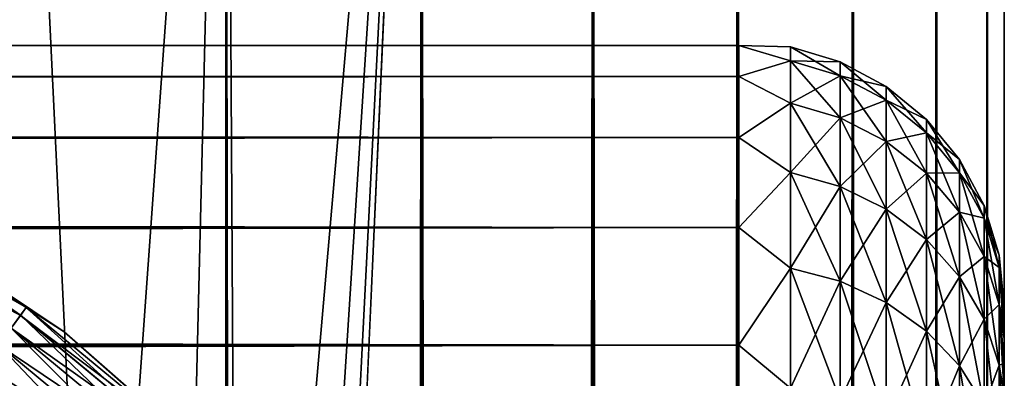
# Model space of a CAD drawing. Extents: x -265 to 265, y 0 to 1027.
# Tile 294 of 295: x 257.58 to 265, y 1009.96 to 1012.67. Entities that reach past the tile are written whole.
import ezdxf

# ---------------------------------------------------------------- set-up
doc = ezdxf.new("R2010")
doc.units = 0
doc.header["$LTSCALE"] = 41.718519
for name, color, linetype in [('1', 7, 'CONTINUOUS'), ('103', 7, 'CONTINUOUS'), ('104', 7, 'CONTINUOUS'), ('118', 7, 'CONTINUOUS'), ('122', 7, 'CONTINUOUS'), ('126', 7, 'CONTINUOUS'), ('3', 7, 'CONTINUOUS'), ('7', 7, 'CONTINUOUS')]:
    doc.layers.add(name, color=color, linetype=linetype)

msp = doc.modelspace()

# ---------------------------------------------------------------- linework, layer by layer
at = {"layer": '1', "color": 7, "linetype": 'CONTINUOUS'}
for points in [[(265, 1010.5, 27.5), (265, 1010.4732, 28.2491), (265, 1010.4732, 26.7509), (265, 1010.5, 27.5)], [(265, 1010.4732, 28.2491), (265, 1010.3931, 28.9943), (265, 1010.4732, 26.7509), (265, 1010.4732, 28.2491)], [(265, 1010.4732, 26.7509), (265, 1010.3931, 28.9943), (265, 1010.3931, 26.0057), (265, 1010.4732, 26.7509)], [(265, 1010.3931, 28.9943), (265, 1010.26, 29.7319), (265, 1010.3931, 26.0057), (265, 1010.3931, 28.9943)], [(265, 1010.3931, 26.0057), (265, 1010.26, 29.7319), (265, 1010.26, 25.2681), (265, 1010.3931, 26.0057)], [(265, 1010.26, 29.7319), (265, 1010.0747, 30.4582), (265, 1010.26, 25.2681), (265, 1010.26, 29.7319)], [(265, 1010.26, 25.2681), (265, 1010.0747, 30.4582), (265, 1010.0747, 24.5418), (265, 1010.26, 25.2681)], [(265, 1010.0747, 30.4582), (265, 1009.838, 31.1694), (265, 1010.0747, 24.5418), (265, 1010.0747, 30.4582)], [(265, 1010.0747, 24.5418), (265, 1009.838, 31.1694), (265, 1009.838, 23.8306), (265, 1010.0747, 24.5418)]]:
    msp.add_3dface(points, dxfattribs=at)
at = {"layer": '103', "color": 7, "linetype": 'CONTINUOUS'}
for points in [[(257.5, 1, 12.9904), (259.1314, 1, 11.9003), (257.5, 1019, 12.9904), (257.5, 1, 12.9904)], [(257.5, 1019, 12.9904), (259.1314, 1, 11.9003), (259.1314, 1019, 11.9003), (257.5, 1019, 12.9904)], [(259.1314, 1, 11.9003), (260.6066, 1, 10.6066), (259.1314, 1019, 11.9003), (259.1314, 1, 11.9003)], [(259.1314, 1019, 11.9003), (260.6066, 1, 10.6066), (260.6066, 1019, 10.6066), (259.1314, 1019, 11.9003)], [(260.6066, 1, 10.6066), (261.9003, 1, 9.1314), (260.6066, 1019, 10.6066), (260.6066, 1, 10.6066)], [(260.6066, 1019, 10.6066), (261.9003, 1, 9.1314), (261.9003, 1019, 9.1314), (260.6066, 1019, 10.6066)], [(261.9003, 1, 9.1314), (262.9904, 1, 7.5), (261.9003, 1019, 9.1314), (261.9003, 1, 9.1314)], [(261.9003, 1019, 9.1314), (262.9904, 1, 7.5), (262.9904, 1019, 7.5), (261.9003, 1019, 9.1314)], [(262.9904, 1, 7.5), (263.8582, 1, 5.7403), (262.9904, 1019, 7.5), (262.9904, 1, 7.5)], [(262.9904, 1019, 7.5), (263.8582, 1, 5.7403), (263.8582, 1019, 5.7403), (262.9904, 1019, 7.5)], [(263.8582, 1, 5.7403), (264.4889, 1, 3.8823), (263.8582, 1019, 5.7403), (263.8582, 1, 5.7403)], [(263.8582, 1019, 5.7403), (264.4889, 1, 3.8823), (264.4889, 1019, 3.8823), (263.8582, 1019, 5.7403)], [(264.4889, 1, 3.8823), (264.8717, 1, 1.9579), (264.4889, 1019, 3.8823), (264.4889, 1, 3.8823)], [(264.4889, 1019, 3.8823), (264.8717, 1, 1.9579), (264.8717, 1019, 1.9579), (264.4889, 1019, 3.8823)], [(264.8717, 1, 1.9579), (265, 1), (264.8717, 1019, 1.9579), (264.8717, 1, 1.9579)], [(264.8717, 1019, 1.9579), (265, 1), (265, 1019), (264.8717, 1019, 1.9579)]]:
    msp.add_3dface(points, dxfattribs=at)
at = {"layer": '104', "color": 7, "linetype": 'CONTINUOUS'}
for points in [[(257.3737, 1006.379, -13.0625), (257.5, 1019, -12.9904), (258.1533, 1005.3466, -12.5906), (257.3737, 1006.379, -13.0625)], [(257.5, 1019, -12.9904), (259.1314, 1019, -11.9003), (258.1533, 1005.3466, -12.5906), (257.5, 1019, -12.9904)], [(258.1533, 1005.3466, -12.5906), (259.1314, 1019, -11.9003), (258.7723, 1004.2554, -12.1674), (258.1533, 1005.3466, -12.5906)], [(258.7723, 1004.2554, -12.1674), (259.1314, 1019, -11.9003), (259.2244, 1003.1581, -11.8284), (258.7723, 1004.2554, -12.1674)], [(259.1314, 1019, -11.9003), (260.6066, 1019, -10.6066), (259.2244, 1003.1581, -11.8284), (259.1314, 1019, -11.9003)], [(259.2244, 1003.1581, -11.8284), (260.6066, 1019, -10.6066), (259.525, 1002.0825, -11.5877), (259.2244, 1003.1581, -11.8284)], [(259.525, 1002.0825, -11.5877), (260.6066, 1019, -10.6066), (259.6951, 1001.0333, -11.4457), (259.525, 1002.0825, -11.5877)], [(259.6951, 1001.0333, -11.4457), (260.6066, 1019, -10.6066), (259.75, 1000, -11.399), (259.6951, 1001.0333, -11.4457)], [(260.6066, 1019, -10.6066), (260.6066, 1, -10.6066), (259.75, 20, -11.399), (260.6066, 1019, -10.6066)], [(259.75, 1000, -11.399), (260.6066, 1019, -10.6066), (259.75, 20, -11.399), (259.75, 1000, -11.399)], [(261.9003, 1, -9.1314), (260.6066, 1, -10.6066), (261.9003, 1019, -9.1314), (261.9003, 1, -9.1314)], [(261.9003, 1019, -9.1314), (260.6066, 1, -10.6066), (260.6066, 1019, -10.6066), (261.9003, 1019, -9.1314)], [(262.9904, 1, -7.5), (261.9003, 1, -9.1314), (262.9904, 1019, -7.5), (262.9904, 1, -7.5)], [(262.9904, 1019, -7.5), (261.9003, 1, -9.1314), (261.9003, 1019, -9.1314), (262.9904, 1019, -7.5)], [(263.8582, 1, -5.7403), (262.9904, 1, -7.5), (263.8582, 1019, -5.7403), (263.8582, 1, -5.7403)], [(263.8582, 1019, -5.7403), (262.9904, 1, -7.5), (262.9904, 1019, -7.5), (263.8582, 1019, -5.7403)], [(264.4889, 1, -3.8823), (263.8582, 1, -5.7403), (264.4889, 1019, -3.8823), (264.4889, 1, -3.8823)], [(264.4889, 1019, -3.8823), (263.8582, 1, -5.7403), (263.8582, 1019, -5.7403), (264.4889, 1019, -3.8823)], [(264.8717, 1, -1.9579), (264.4889, 1, -3.8823), (264.8717, 1019, -1.9579), (264.8717, 1, -1.9579)], [(264.8717, 1019, -1.9579), (264.4889, 1, -3.8823), (264.4889, 1019, -3.8823), (264.8717, 1019, -1.9579)], [(265, 1019), (265, 1), (264.8717, 1, -1.9579), (265, 1019)], [(265, 1019), (264.8717, 1, -1.9579), (264.8717, 1019, -1.9579), (265, 1019)]]:
    msp.add_3dface(points, dxfattribs=at)
at = {"layer": '118', "color": 7, "linetype": 'CONTINUOUS'}
for points in [[(257.9139, 1010.3136, -74), (256.5, 1011.2583, -74), (257.9139, 1010.3136, -26), (257.9139, 1010.3136, -74)], [(257.9139, 1010.3136, -26), (256.5, 1011.2583, -74), (256.5, 1011.2583, -26), (257.9139, 1010.3136, -26)], [(259.1924, 1009.1924, -74), (257.9139, 1010.3136, -74), (259.1924, 1009.1924, -26), (259.1924, 1009.1924, -74)], [(259.1924, 1009.1924, -26), (257.9139, 1010.3136, -74), (257.9139, 1010.3136, -26), (259.1924, 1009.1924, -26)]]:
    msp.add_3dface(points, dxfattribs=at)
at = {"layer": '122', "color": 7, "linetype": 'CONTINUOUS'}
for points in [[(257.6265, 1010.4969, -74.2225), (256.215, 1011.3051, -74.4341), (256.2507, 1011.37, -74.2225), (257.6265, 1010.4969, -74.2225)], [(256.5, 1011.2583, -74), (257.6265, 1010.4969, -74.2225), (256.2507, 1011.37, -74.2225), (256.5, 1011.2583, -74)], [(257.5829, 1010.437, -74.4341), (256.1576, 1011.2006, -74.6238), (256.215, 1011.3051, -74.4341), (257.5829, 1010.437, -74.4341)], [(257.5829, 1010.437, -74.4341), (256.215, 1011.3051, -74.4341), (257.6265, 1010.4969, -74.2225), (257.5829, 1010.437, -74.4341)], [(256.5, 1011.2583, -74), (257.9139, 1010.3136, -74), (257.6265, 1010.4969, -74.2225), (256.5, 1011.2583, -74)], [(257.5128, 1010.3405, -74.6238), (256.1576, 1011.2006, -74.6238), (257.5829, 1010.437, -74.4341), (257.5128, 1010.3405, -74.6238)], [(258.8313, 1009.4043, -74.4341), (257.5128, 1010.3405, -74.6238), (257.5829, 1010.437, -74.4341), (258.8313, 1009.4043, -74.4341)], [(258.8819, 1009.4583, -74.2225), (257.5829, 1010.437, -74.4341), (257.6265, 1010.4969, -74.2225), (258.8819, 1009.4583, -74.2225)], [(258.8313, 1009.4043, -74.4341), (257.5829, 1010.437, -74.4341), (258.8819, 1009.4583, -74.2225), (258.8313, 1009.4043, -74.4341)], [(257.9139, 1010.3136, -74), (258.8819, 1009.4583, -74.2225), (257.6265, 1010.4969, -74.2225), (257.9139, 1010.3136, -74)], [(258.7496, 1009.3174, -74.6238), (257.4196, 1010.2122, -74.7823), (257.5128, 1010.3405, -74.6238), (258.7496, 1009.3174, -74.6238)], [(258.7496, 1009.3174, -74.6238), (257.5128, 1010.3405, -74.6238), (258.8313, 1009.4043, -74.4341), (258.7496, 1009.3174, -74.6238)], [(257.9139, 1010.3136, -74), (259.1924, 1009.1924, -74), (258.8819, 1009.4583, -74.2225), (257.9139, 1010.3136, -74)], [(258.641, 1009.2017, -74.7823), (257.308, 1010.0586, -74.9014), (257.4196, 1010.2122, -74.7823), (258.641, 1009.2017, -74.7823)], [(258.641, 1009.2017, -74.7823), (257.4196, 1010.2122, -74.7823), (258.7496, 1009.3174, -74.6238), (258.641, 1009.2017, -74.7823)], [(258.511, 1009.0633, -74.9014), (257.1836, 1009.8873, -74.9752), (257.308, 1010.0586, -74.9014), (258.511, 1009.0633, -74.9014)], [(258.511, 1009.0633, -74.9014), (257.308, 1010.0586, -74.9014), (258.641, 1009.2017, -74.7823), (258.511, 1009.0633, -74.9014)]]:
    msp.add_3dface(points, dxfattribs=at)
at = {"layer": '126', "color": 7, "linetype": 'CONTINUOUS'}
for points in [[(256.2153, 1011.3055, -25.5669), (257.5832, 1010.4374, -25.5669), (256.2508, 1011.3702, -25.7786), (256.2153, 1011.3055, -25.5669)], [(256.5, 1011.2583, -26), (256.2508, 1011.3702, -25.7786), (257.6266, 1010.4971, -25.7786), (256.5, 1011.2583, -26)], [(256.2508, 1011.3702, -25.7786), (257.5832, 1010.4374, -25.5669), (257.6266, 1010.4971, -25.7786), (256.2508, 1011.3702, -25.7786)], [(256.2153, 1011.3055, -25.5669), (257.5132, 1010.3411, -25.377), (257.5832, 1010.4374, -25.5669), (256.2153, 1011.3055, -25.5669)], [(257.9139, 1010.3136, -26), (256.5, 1011.2583, -26), (257.6266, 1010.4971, -25.7786), (257.9139, 1010.3136, -26)], [(257.5132, 1010.3411, -25.377), (258.7501, 1009.3179, -25.377), (257.5832, 1010.4374, -25.5669), (257.5132, 1010.3411, -25.377)], [(257.5832, 1010.4374, -25.5669), (258.8316, 1009.4047, -25.5669), (257.6266, 1010.4971, -25.7786), (257.5832, 1010.4374, -25.5669)], [(257.5832, 1010.4374, -25.5669), (258.7501, 1009.3179, -25.377), (258.8316, 1009.4047, -25.5669), (257.5832, 1010.4374, -25.5669)], [(257.9139, 1010.3136, -26), (257.6266, 1010.4971, -25.7786), (258.8821, 1009.4585, -25.7786), (257.9139, 1010.3136, -26)], [(257.6266, 1010.4971, -25.7786), (258.8316, 1009.4047, -25.5669), (258.8821, 1009.4585, -25.7786), (257.6266, 1010.4971, -25.7786)], [(257.4201, 1010.2129, -25.2184), (258.6416, 1009.2024, -25.2184), (257.5132, 1010.3411, -25.377), (257.4201, 1010.2129, -25.2184)], [(257.5132, 1010.3411, -25.377), (258.6416, 1009.2024, -25.2184), (258.7501, 1009.3179, -25.377), (257.5132, 1010.3411, -25.377)], [(259.1924, 1009.1924, -26), (257.9139, 1010.3136, -26), (258.8821, 1009.4585, -25.7786), (259.1924, 1009.1924, -26)], [(257.3086, 1010.0594, -25.0991), (258.5117, 1009.0641, -25.0991), (257.4201, 1010.2129, -25.2184), (257.3086, 1010.0594, -25.0991)], [(257.4201, 1010.2129, -25.2184), (258.5117, 1009.0641, -25.0991), (258.6416, 1009.2024, -25.2184), (257.4201, 1010.2129, -25.2184)], [(257.1842, 1009.8882, -25.0251), (258.3669, 1008.9098, -25.0251), (257.3086, 1010.0594, -25.0991), (257.1842, 1009.8882, -25.0251)], [(257.3086, 1010.0594, -25.0991), (258.3669, 1008.9098, -25.0251), (258.5117, 1009.0641, -25.0991), (257.3086, 1010.0594, -25.0991)]]:
    msp.add_3dface(points, dxfattribs=at)
at = {"layer": '3', "color": 7, "linetype": 'CONTINUOUS'}
for points in [[(-263, 1012.4709, 28.353), (-263, 1012.2386, 30.0432), (263, 1012.4709, 28.353), (-263, 1012.4709, 28.353)], [(263, 1012.4709, 28.353), (-263, 1012.2386, 30.0432), (263, 1012.2386, 30.0432), (263, 1012.4709, 28.353)], [(-263, 1012.4709, 26.647), (-263, 1012.4709, 28.353), (263, 1012.4709, 26.647), (-263, 1012.4709, 26.647)], [(263, 1012.4709, 26.647), (-263, 1012.4709, 28.353), (263, 1012.4709, 28.353), (263, 1012.4709, 26.647)], [(-263, 1012.2386, 24.9568), (-263, 1012.4709, 26.647), (263, 1012.2386, 24.9568), (-263, 1012.2386, 24.9568)], [(263, 1012.2386, 24.9568), (-263, 1012.4709, 26.647), (263, 1012.4709, 26.647), (263, 1012.2386, 24.9568)], [(-263, 1012.2386, 30.0432), (-263, 1011.7783, 31.686), (263, 1012.2386, 30.0432), (-263, 1012.2386, 30.0432)], [(263, 1012.2386, 30.0432), (-263, 1011.7783, 31.686), (263, 1011.7783, 31.686), (263, 1012.2386, 30.0432)], [(-263, 1011.7783, 23.314), (-263, 1012.2386, 24.9568), (263, 1011.7783, 23.314), (-263, 1011.7783, 23.314)], [(263, 1011.7783, 23.314), (-263, 1012.2386, 24.9568), (263, 1012.2386, 24.9568), (263, 1011.7783, 23.314)], [(-263, 1011.7783, 31.686), (-263, 1011.0986, 33.2508), (263, 1011.7783, 31.686), (-263, 1011.7783, 31.686)], [(263, 1011.7783, 31.686), (-263, 1011.0986, 33.2508), (263, 1011.0986, 33.2508), (263, 1011.7783, 31.686)], [(-263, 1011.0986, 21.7492), (-263, 1011.7783, 23.314), (263, 1011.0986, 21.7492), (-263, 1011.0986, 21.7492)], [(263, 1011.0986, 21.7492), (-263, 1011.7783, 23.314), (263, 1011.7783, 23.314), (263, 1011.0986, 21.7492)], [(-263, 1011.0986, 33.2508), (-263, 1010.2121, 34.7085), (263, 1011.0986, 33.2508), (-263, 1011.0986, 33.2508)], [(263, 1011.0986, 33.2508), (-263, 1010.2121, 34.7085), (263, 1010.2121, 34.7085), (263, 1011.0986, 33.2508)], [(-263, 1010.2121, 20.2915), (-263, 1011.0986, 21.7492), (263, 1010.2121, 20.2915), (-263, 1010.2121, 20.2915)], [(263, 1010.2121, 20.2915), (-263, 1011.0986, 21.7492), (263, 1011.0986, 21.7492), (263, 1010.2121, 20.2915)], [(-263, 1010.2121, 34.7085), (-263, 1009.1354, 36.0319), (263, 1010.2121, 34.7085), (-263, 1010.2121, 34.7085)], [(263, 1010.2121, 34.7085), (-263, 1009.1354, 36.0319), (263, 1009.1354, 36.0319), (263, 1010.2121, 34.7085)], [(-263, 1009.1354, 18.9681), (-263, 1010.2121, 20.2915), (263, 1009.1354, 18.9681), (-263, 1009.1354, 18.9681)], [(263, 1009.1354, 18.9681), (-263, 1010.2121, 20.2915), (263, 1010.2121, 20.2915), (263, 1009.1354, 18.9681)]]:
    msp.add_3dface(points, dxfattribs=at)
at = {"layer": '7', "color": 7, "linetype": 'CONTINUOUS'}
for points in [[(263, 1012.2386, 24.9568), (263, 1012.4709, 26.647), (263.3879, 1012.3554, 25.8734), (263, 1012.2386, 24.9568)], [(263, 1012.4709, 26.647), (263, 1012.4709, 28.353), (263.3879, 1012.462, 27.5), (263, 1012.4709, 26.647)], [(263, 1012.4709, 26.647), (263.3879, 1012.462, 27.5), (263.3879, 1012.3554, 25.8734), (263, 1012.4709, 26.647)], [(263, 1012.4709, 28.353), (263, 1012.2386, 30.0432), (263.3879, 1012.3554, 29.1266), (263, 1012.4709, 28.353)], [(263, 1012.4709, 28.353), (263.3879, 1012.3554, 29.1266), (263.3879, 1012.462, 27.5), (263, 1012.4709, 28.353)], [(263.7636, 1012.3485, 27.5), (263.7636, 1012.2429, 25.8882), (263.3879, 1012.462, 27.5), (263.7636, 1012.3485, 27.5)], [(263.3879, 1012.3554, 29.1266), (263.7636, 1012.3485, 27.5), (263.3879, 1012.462, 27.5), (263.3879, 1012.3554, 29.1266)], [(263.3879, 1012.462, 27.5), (263.7636, 1012.2429, 25.8882), (263.3879, 1012.3554, 25.8734), (263.3879, 1012.462, 27.5)], [(263, 1012.2386, 24.9568), (263.3879, 1012.3554, 25.8734), (263.3879, 1012.0374, 24.2746), (263, 1012.2386, 24.9568)], [(263, 1012.2386, 30.0432), (263.3879, 1012.0374, 30.7254), (263.3879, 1012.3554, 29.1266), (263, 1012.2386, 30.0432)], [(263.7636, 1012.2429, 29.1118), (263.7636, 1012.3485, 27.5), (263.3879, 1012.3554, 29.1266), (263.7636, 1012.2429, 29.1118)], [(263.3879, 1012.0374, 30.7254), (263.7636, 1012.2429, 29.1118), (263.3879, 1012.3554, 29.1266), (263.3879, 1012.0374, 30.7254)], [(263.7636, 1012.2429, 25.8882), (263.7636, 1011.9277, 24.304), (263.3879, 1012.3554, 25.8734), (263.7636, 1012.2429, 25.8882)], [(263.3879, 1012.3554, 25.8734), (263.7636, 1011.9277, 24.304), (263.3879, 1012.0374, 24.2746), (263.3879, 1012.3554, 25.8734)], [(264.1098, 1012.1638, 27.5), (264.1098, 1012.0597, 25.9123), (263.7636, 1012.3485, 27.5), (264.1098, 1012.1638, 27.5)], [(263.7636, 1012.2429, 29.1118), (264.1098, 1012.1638, 27.5), (263.7636, 1012.3485, 27.5), (263.7636, 1012.2429, 29.1118)], [(263.7636, 1012.3485, 27.5), (264.1098, 1012.0597, 25.9123), (263.7636, 1012.2429, 25.8882), (263.7636, 1012.3485, 27.5)], [(263, 1011.7783, 23.314), (263, 1012.2386, 24.9568), (263.3879, 1012.0374, 24.2746), (263, 1011.7783, 23.314)], [(263, 1012.2386, 30.0432), (263, 1011.7783, 31.686), (263.3879, 1012.0374, 30.7254), (263, 1012.2386, 30.0432)], [(263.7636, 1011.9277, 30.696), (263.7636, 1012.2429, 29.1118), (263.3879, 1012.0374, 30.7254), (263.7636, 1011.9277, 30.696)], [(264.1098, 1012.0597, 29.0877), (264.1098, 1012.1638, 27.5), (263.7636, 1012.2429, 29.1118), (264.1098, 1012.0597, 29.0877)], [(263.7636, 1011.9277, 30.696), (264.1098, 1012.0597, 29.0877), (263.7636, 1012.2429, 29.1118), (263.7636, 1011.9277, 30.696)], [(264.1098, 1012.0597, 25.9123), (264.1098, 1011.7493, 24.3518), (263.7636, 1012.2429, 25.8882), (264.1098, 1012.0597, 25.9123)], [(263.7636, 1012.2429, 25.8882), (264.1098, 1011.7493, 24.3518), (263.7636, 1011.9277, 24.304), (263.7636, 1012.2429, 25.8882)], [(264.4134, 1011.915, 27.5), (264.4134, 1011.8131, 25.9448), (264.1098, 1012.1638, 27.5), (264.4134, 1011.915, 27.5)], [(264.1098, 1012.0597, 29.0877), (264.4134, 1011.915, 27.5), (264.1098, 1012.1638, 27.5), (264.1098, 1012.0597, 29.0877)], [(264.1098, 1012.1638, 27.5), (264.4134, 1011.8131, 25.9448), (264.1098, 1012.0597, 25.9123), (264.1098, 1012.1638, 27.5)], [(263, 1011.7783, 23.314), (263.3879, 1012.0374, 24.2746), (263.3879, 1011.5134, 22.731), (263, 1011.7783, 23.314)], [(263, 1011.7783, 31.686), (263.3879, 1011.5134, 32.269), (263.3879, 1012.0374, 30.7254), (263, 1011.7783, 31.686)], [(263.3879, 1011.5134, 32.269), (263.7636, 1011.9277, 30.696), (263.3879, 1012.0374, 30.7254), (263.3879, 1011.5134, 32.269)], [(263.7636, 1011.9277, 24.304), (263.7636, 1011.4085, 22.7744), (263.3879, 1012.0374, 24.2746), (263.7636, 1011.9277, 24.304)], [(263.3879, 1012.0374, 24.2746), (263.7636, 1011.4085, 22.7744), (263.3879, 1011.5134, 22.731), (263.3879, 1012.0374, 24.2746)], [(264.1098, 1011.7493, 30.6482), (264.1098, 1012.0597, 29.0877), (263.7636, 1011.9277, 30.696), (264.1098, 1011.7493, 30.6482)], [(264.4134, 1011.8131, 29.0552), (264.4134, 1011.915, 27.5), (264.1098, 1012.0597, 29.0877), (264.4134, 1011.8131, 29.0552)], [(264.1098, 1011.7493, 30.6482), (264.4134, 1011.8131, 29.0552), (264.1098, 1012.0597, 29.0877), (264.1098, 1011.7493, 30.6482)], [(264.4134, 1011.8131, 25.9448), (264.4134, 1011.5091, 24.4162), (264.1098, 1012.0597, 25.9123), (264.4134, 1011.8131, 25.9448)], [(264.1098, 1012.0597, 25.9123), (264.4134, 1011.5091, 24.4162), (264.1098, 1011.7493, 24.3518), (264.1098, 1012.0597, 25.9123)], [(263.7636, 1011.4085, 32.2256), (263.7636, 1011.9277, 30.696), (263.3879, 1011.5134, 32.269), (263.7636, 1011.4085, 32.2256)], [(263.7636, 1011.4085, 32.2256), (264.1098, 1011.7493, 30.6482), (263.7636, 1011.9277, 30.696), (263.7636, 1011.4085, 32.2256)], [(264.1098, 1011.7493, 24.3518), (264.1098, 1011.2379, 22.8451), (263.7636, 1011.9277, 24.304), (264.1098, 1011.7493, 24.3518)], [(263.7636, 1011.9277, 24.304), (264.1098, 1011.2379, 22.8451), (263.7636, 1011.4085, 22.7744), (263.7636, 1011.9277, 24.304)], [(264.6625, 1011.6118, 27.5), (264.6625, 1011.5125, 25.9844), (264.4134, 1011.915, 27.5), (264.6625, 1011.6118, 27.5)], [(264.4134, 1011.8131, 29.0552), (264.6625, 1011.6118, 27.5), (264.4134, 1011.915, 27.5), (264.4134, 1011.8131, 29.0552)], [(264.4134, 1011.915, 27.5), (264.6625, 1011.5125, 25.9844), (264.4134, 1011.8131, 25.9448), (264.4134, 1011.915, 27.5)], [(263, 1011.0986, 21.7492), (263, 1011.7783, 23.314), (263.3879, 1011.5134, 22.731), (263, 1011.0986, 21.7492)], [(263, 1011.7783, 31.686), (263, 1011.0986, 33.2508), (263.3879, 1011.5134, 32.269), (263, 1011.7783, 31.686)], [(264.4134, 1011.5091, 30.5838), (264.4134, 1011.8131, 29.0552), (264.1098, 1011.7493, 30.6482), (264.4134, 1011.5091, 30.5838)], [(264.6625, 1011.5125, 29.0156), (264.6625, 1011.6118, 27.5), (264.4134, 1011.8131, 29.0552), (264.6625, 1011.5125, 29.0156)], [(264.4134, 1011.5091, 30.5838), (264.6625, 1011.5125, 29.0156), (264.4134, 1011.8131, 29.0552), (264.4134, 1011.5091, 30.5838)], [(264.6625, 1011.5125, 25.9844), (264.6625, 1011.2161, 24.4946), (264.4134, 1011.8131, 25.9448), (264.6625, 1011.5125, 25.9844)], [(264.4134, 1011.8131, 25.9448), (264.6625, 1011.2161, 24.4946), (264.4134, 1011.5091, 24.4162), (264.4134, 1011.8131, 25.9448)], [(264.1098, 1011.2379, 32.1549), (264.1098, 1011.7493, 30.6482), (263.7636, 1011.4085, 32.2256), (264.1098, 1011.2379, 32.1549)], [(264.1098, 1011.2379, 32.1549), (264.4134, 1011.5091, 30.5838), (264.1098, 1011.7493, 30.6482), (264.1098, 1011.2379, 32.1549)], [(264.4134, 1011.5091, 24.4162), (264.4134, 1011.0081, 22.9403), (264.1098, 1011.7493, 24.3518), (264.4134, 1011.5091, 24.4162)], [(264.1098, 1011.7493, 24.3518), (264.4134, 1011.0081, 22.9403), (264.1098, 1011.2379, 22.8451), (264.1098, 1011.7493, 24.3518)], [(264.8476, 1011.2657, 27.5), (264.8476, 1011.1693, 26.0295), (264.6625, 1011.6118, 27.5), (264.8476, 1011.2657, 27.5)], [(264.6625, 1011.5125, 29.0156), (264.8476, 1011.2657, 27.5), (264.6625, 1011.6118, 27.5), (264.6625, 1011.5125, 29.0156)], [(264.6625, 1011.6118, 27.5), (264.8476, 1011.1693, 26.0295), (264.6625, 1011.5125, 25.9844), (264.6625, 1011.6118, 27.5)], [(263, 1011.0986, 21.7492), (263.3879, 1011.5134, 22.731), (263.3879, 1010.7924, 21.269), (263, 1011.0986, 21.7492)], [(263, 1011.0986, 33.2508), (263.3879, 1010.7924, 33.731), (263.3879, 1011.5134, 32.269), (263, 1011.0986, 33.2508)], [(263.3879, 1010.7924, 33.731), (263.7636, 1011.4085, 32.2256), (263.3879, 1011.5134, 32.269), (263.3879, 1010.7924, 33.731)], [(263.7636, 1011.4085, 22.7744), (263.7636, 1010.6941, 21.3257), (263.3879, 1011.5134, 22.731), (263.7636, 1011.4085, 22.7744)], [(263.3879, 1011.5134, 22.731), (263.7636, 1010.6941, 21.3257), (263.3879, 1010.7924, 21.269), (263.3879, 1011.5134, 22.731)], [(264.4134, 1011.0081, 32.0597), (264.4134, 1011.5091, 30.5838), (264.1098, 1011.2379, 32.1549), (264.4134, 1011.0081, 32.0597)], [(264.6625, 1011.2161, 30.5054), (264.6625, 1011.5125, 29.0156), (264.4134, 1011.5091, 30.5838), (264.6625, 1011.2161, 30.5054)], [(264.4134, 1011.0081, 32.0597), (264.6625, 1011.2161, 30.5054), (264.4134, 1011.5091, 30.5838), (264.4134, 1011.0081, 32.0597)], [(264.6625, 1011.2161, 24.4946), (264.6625, 1010.7279, 23.0564), (264.4134, 1011.5091, 24.4162), (264.6625, 1011.2161, 24.4946)], [(264.4134, 1011.5091, 24.4162), (264.6625, 1010.7279, 23.0564), (264.4134, 1011.0081, 22.9403), (264.4134, 1011.5091, 24.4162)], [(264.8476, 1011.1693, 28.9705), (264.8476, 1011.2657, 27.5), (264.6625, 1011.5125, 29.0156), (264.8476, 1011.1693, 28.9705)], [(264.6625, 1011.2161, 30.5054), (264.8476, 1011.1693, 28.9705), (264.6625, 1011.5125, 29.0156), (264.6625, 1011.2161, 30.5054)], [(264.8476, 1011.1693, 26.0295), (264.8476, 1010.8819, 24.5842), (264.6625, 1011.5125, 25.9844), (264.8476, 1011.1693, 26.0295)], [(264.6625, 1011.5125, 25.9844), (264.8476, 1010.8819, 24.5842), (264.6625, 1011.2161, 24.4946), (264.6625, 1011.5125, 25.9844)], [(263.7636, 1010.6941, 33.6743), (263.7636, 1011.4085, 32.2256), (263.3879, 1010.7924, 33.731), (263.7636, 1010.6941, 33.6743)], [(263.7636, 1010.6941, 33.6743), (264.1098, 1011.2379, 32.1549), (263.7636, 1011.4085, 32.2256), (263.7636, 1010.6941, 33.6743)], [(264.1098, 1011.2379, 22.8451), (264.1098, 1010.5342, 21.4181), (263.7636, 1011.4085, 22.7744), (264.1098, 1011.2379, 22.8451)], [(263.7636, 1011.4085, 22.7744), (264.1098, 1010.5342, 21.4181), (263.7636, 1010.6941, 21.3257), (263.7636, 1011.4085, 22.7744)], [(264.9616, 1010.8902, 27.5), (264.9616, 1010.797, 26.0785), (264.8476, 1011.2657, 27.5), (264.9616, 1010.8902, 27.5)], [(264.8476, 1011.1693, 28.9705), (264.9616, 1010.8902, 27.5), (264.8476, 1011.2657, 27.5), (264.8476, 1011.1693, 28.9705)], [(264.8476, 1011.2657, 27.5), (264.9616, 1010.797, 26.0785), (264.8476, 1011.1693, 26.0295), (264.8476, 1011.2657, 27.5)], [(264.1098, 1010.5342, 33.5819), (264.1098, 1011.2379, 32.1549), (263.7636, 1010.6941, 33.6743), (264.1098, 1010.5342, 33.5819)], [(264.1098, 1010.5342, 33.5819), (264.4134, 1011.0081, 32.0597), (264.1098, 1011.2379, 32.1549), (264.1098, 1010.5342, 33.5819)], [(264.4134, 1011.0081, 22.9403), (264.4134, 1010.3187, 21.5425), (264.1098, 1011.2379, 22.8451), (264.4134, 1011.0081, 22.9403)], [(264.1098, 1011.2379, 22.8451), (264.4134, 1010.3187, 21.5425), (264.1098, 1010.5342, 21.4181), (264.1098, 1011.2379, 22.8451)], [(264.6625, 1010.7279, 31.9436), (264.6625, 1011.2161, 30.5054), (264.4134, 1011.0081, 32.0597), (264.6625, 1010.7279, 31.9436)], [(264.8476, 1010.8819, 30.4158), (264.8476, 1011.1693, 28.9705), (264.6625, 1011.2161, 30.5054), (264.8476, 1010.8819, 30.4158)], [(264.6625, 1010.7279, 31.9436), (264.8476, 1010.8819, 30.4158), (264.6625, 1011.2161, 30.5054), (264.6625, 1010.7279, 31.9436)], [(264.8476, 1010.8819, 24.5842), (264.8476, 1010.4082, 23.1888), (264.6625, 1011.2161, 24.4946), (264.8476, 1010.8819, 24.5842)], [(264.6625, 1011.2161, 24.4946), (264.8476, 1010.4082, 23.1888), (264.6625, 1010.7279, 23.0564), (264.6625, 1011.2161, 24.4946)], [(264.9616, 1010.797, 28.9215), (264.9616, 1010.8902, 27.5), (264.8476, 1011.1693, 28.9705), (264.9616, 1010.797, 28.9215)], [(264.8476, 1010.8819, 30.4158), (264.9616, 1010.797, 28.9215), (264.8476, 1011.1693, 28.9705), (264.8476, 1010.8819, 30.4158)], [(264.9616, 1010.797, 26.0785), (264.9616, 1010.5191, 24.6814), (264.8476, 1011.1693, 26.0295), (264.9616, 1010.797, 26.0785)], [(264.8476, 1011.1693, 26.0295), (264.9616, 1010.5191, 24.6814), (264.8476, 1010.8819, 24.5842), (264.8476, 1011.1693, 26.0295)], [(263, 1010.2121, 20.2915), (263, 1011.0986, 21.7492), (263.3879, 1010.7924, 21.269), (263, 1010.2121, 20.2915)], [(263, 1011.0986, 33.2508), (263, 1010.2121, 34.7085), (263.3879, 1010.7924, 33.731), (263, 1011.0986, 33.2508)], [(264.4134, 1010.3187, 33.4575), (264.4134, 1011.0081, 32.0597), (264.1098, 1010.5342, 33.5819), (264.4134, 1010.3187, 33.4575)], [(264.4134, 1010.3187, 33.4575), (264.6625, 1010.7279, 31.9436), (264.4134, 1011.0081, 32.0597), (264.4134, 1010.3187, 33.4575)], [(264.6625, 1010.7279, 23.0564), (264.6625, 1010.0561, 21.6941), (264.4134, 1011.0081, 22.9403), (264.6625, 1010.7279, 23.0564)], [(264.4134, 1011.0081, 22.9403), (264.6625, 1010.0561, 21.6941), (264.4134, 1010.3187, 21.5425), (264.4134, 1011.0081, 22.9403)], [(264.8476, 1010.4082, 31.8112), (264.8476, 1010.8819, 30.4158), (264.6625, 1010.7279, 31.9436), (264.8476, 1010.4082, 31.8112)], [(264.9616, 1010.5191, 30.3186), (264.9616, 1010.797, 28.9215), (264.8476, 1010.8819, 30.4158), (264.9616, 1010.5191, 30.3186)], [(264.8476, 1010.4082, 31.8112), (264.9616, 1010.5191, 30.3186), (264.8476, 1010.8819, 30.4158), (264.8476, 1010.4082, 31.8112)], [(264.9616, 1010.5191, 24.6814), (264.9616, 1010.0612, 23.3325), (264.8476, 1010.8819, 24.5842), (264.9616, 1010.5191, 24.6814)], [(264.8476, 1010.8819, 24.5842), (264.9616, 1010.0612, 23.3325), (264.8476, 1010.4082, 23.1888), (264.8476, 1010.8819, 24.5842)], [(265, 1010.5, 27.5), (265, 1010.4732, 26.7509), (264.9616, 1010.8902, 27.5), (265, 1010.5, 27.5)], [(264.9616, 1010.797, 28.9215), (265, 1010.5, 27.5), (264.9616, 1010.8902, 27.5), (264.9616, 1010.797, 28.9215)], [(264.9616, 1010.8902, 27.5), (265, 1010.4732, 26.7509), (264.9616, 1010.797, 26.0785), (264.9616, 1010.8902, 27.5)], [(263, 1010.2121, 20.2915), (263.3879, 1010.7924, 21.269), (263.3879, 1009.8868, 19.9136), (263, 1010.2121, 20.2915)], [(263, 1010.2121, 34.7085), (263.3879, 1009.8868, 35.0864), (263.3879, 1010.7924, 33.731), (263, 1010.2121, 34.7085)], [(263.3879, 1009.8868, 35.0864), (263.7636, 1010.6941, 33.6743), (263.3879, 1010.7924, 33.731), (263.3879, 1009.8868, 35.0864)], [(263.7636, 1010.6941, 21.3257), (263.7636, 1009.7967, 19.9827), (263.3879, 1010.7924, 21.269), (263.7636, 1010.6941, 21.3257)], [(263.3879, 1010.7924, 21.269), (263.7636, 1009.7967, 19.9827), (263.3879, 1009.8868, 19.9136), (263.3879, 1010.7924, 21.269)], [(265, 1010.3931, 28.9943), (265, 1010.4732, 28.2491), (264.9616, 1010.797, 28.9215), (265, 1010.3931, 28.9943)], [(264.9616, 1010.5191, 30.3186), (265, 1010.3931, 28.9943), (264.9616, 1010.797, 28.9215), (264.9616, 1010.5191, 30.3186)], [(265, 1010.4732, 28.2491), (265, 1010.5, 27.5), (264.9616, 1010.797, 28.9215), (265, 1010.4732, 28.2491)], [(265, 1010.4732, 26.7509), (265, 1010.3931, 26.0057), (264.9616, 1010.797, 26.0785), (265, 1010.4732, 26.7509)], [(265, 1010.3931, 26.0057), (265, 1010.26, 25.2681), (264.9616, 1010.797, 26.0785), (265, 1010.3931, 26.0057)], [(264.9616, 1010.797, 26.0785), (265, 1010.26, 25.2681), (264.9616, 1010.5191, 24.6814), (264.9616, 1010.797, 26.0785)], [(263.7636, 1009.7967, 35.0173), (263.7636, 1010.6941, 33.6743), (263.3879, 1009.8868, 35.0864), (263.7636, 1009.7967, 35.0173)], [(263.7636, 1009.7967, 35.0173), (264.1098, 1010.5342, 33.5819), (263.7636, 1010.6941, 33.6743), (263.7636, 1009.7967, 35.0173)], [(264.1098, 1010.5342, 21.4181), (264.1098, 1009.6502, 20.0951), (263.7636, 1010.6941, 21.3257), (264.1098, 1010.5342, 21.4181)], [(263.7636, 1010.6941, 21.3257), (264.1098, 1009.6502, 20.0951), (263.7636, 1009.7967, 19.9827), (263.7636, 1010.6941, 21.3257)], [(264.6625, 1010.0561, 33.3059), (264.6625, 1010.7279, 31.9436), (264.4134, 1010.3187, 33.4575), (264.6625, 1010.0561, 33.3059)], [(264.6625, 1010.0561, 33.3059), (264.8476, 1010.4082, 31.8112), (264.6625, 1010.7279, 31.9436), (264.6625, 1010.0561, 33.3059)], [(264.8476, 1010.4082, 23.1888), (264.8476, 1009.7564, 21.8671), (264.6625, 1010.7279, 23.0564), (264.8476, 1010.4082, 23.1888)], [(264.6625, 1010.7279, 23.0564), (264.8476, 1009.7564, 21.8671), (264.6625, 1010.0561, 21.6941), (264.6625, 1010.7279, 23.0564)], [(264.1098, 1009.6502, 34.9049), (264.1098, 1010.5342, 33.5819), (263.7636, 1009.7967, 35.0173), (264.1098, 1009.6502, 34.9049)], [(264.1098, 1009.6502, 34.9049), (264.4134, 1010.3187, 33.4575), (264.1098, 1010.5342, 33.5819), (264.1098, 1009.6502, 34.9049)], [(264.4134, 1010.3187, 21.5425), (264.4134, 1009.4528, 20.2466), (264.1098, 1010.5342, 21.4181), (264.4134, 1010.3187, 21.5425)], [(264.1098, 1010.5342, 21.4181), (264.4134, 1009.4528, 20.2466), (264.1098, 1009.6502, 20.0951), (264.1098, 1010.5342, 21.4181)], [(264.9616, 1010.0612, 31.6675), (264.9616, 1010.5191, 30.3186), (264.8476, 1010.4082, 31.8112), (264.9616, 1010.0612, 31.6675)], [(265, 1010.0747, 30.4582), (265, 1010.26, 29.7319), (264.9616, 1010.5191, 30.3186), (265, 1010.0747, 30.4582)], [(264.9616, 1010.0612, 31.6675), (265, 1010.0747, 30.4582), (264.9616, 1010.5191, 30.3186), (264.9616, 1010.0612, 31.6675)], [(265, 1010.26, 29.7319), (265, 1010.3931, 28.9943), (264.9616, 1010.5191, 30.3186), (265, 1010.26, 29.7319)], [(265, 1010.26, 25.2681), (265, 1010.0747, 24.5418), (264.9616, 1010.5191, 24.6814), (265, 1010.26, 25.2681)], [(265, 1010.0747, 24.5418), (265, 1009.838, 23.8306), (264.9616, 1010.5191, 24.6814), (265, 1010.0747, 24.5418)], [(264.9616, 1010.5191, 24.6814), (265, 1009.838, 23.8306), (264.9616, 1010.0612, 23.3325), (264.9616, 1010.5191, 24.6814)], [(264.8476, 1009.7564, 33.1329), (264.8476, 1010.4082, 31.8112), (264.6625, 1010.0561, 33.3059), (264.8476, 1009.7564, 33.1329)], [(264.8476, 1009.7564, 33.1329), (264.9616, 1010.0612, 31.6675), (264.8476, 1010.4082, 31.8112), (264.8476, 1009.7564, 33.1329)], [(264.9616, 1010.0612, 23.3325), (264.9616, 1009.4312, 22.0549), (264.8476, 1010.4082, 23.1888), (264.9616, 1010.0612, 23.3325)], [(264.8476, 1010.4082, 23.1888), (264.9616, 1009.4312, 22.0549), (264.8476, 1009.7564, 21.8671), (264.8476, 1010.4082, 23.1888)], [(264.4134, 1009.4528, 34.7534), (264.4134, 1010.3187, 33.4575), (264.1098, 1009.6502, 34.9049), (264.4134, 1009.4528, 34.7534)], [(264.4134, 1009.4528, 34.7534), (264.6625, 1010.0561, 33.3059), (264.4134, 1010.3187, 33.4575), (264.4134, 1009.4528, 34.7534)], [(264.6625, 1010.0561, 21.6941), (264.6625, 1009.2123, 20.4312), (264.4134, 1010.3187, 21.5425), (264.6625, 1010.0561, 21.6941)], [(264.4134, 1010.3187, 21.5425), (264.6625, 1009.2123, 20.4312), (264.4134, 1009.4528, 20.2466), (264.4134, 1010.3187, 21.5425)], [(263, 1009.1354, 18.9681), (263, 1010.2121, 20.2915), (263.3879, 1009.8868, 19.9136), (263, 1009.1354, 18.9681)], [(263, 1010.2121, 34.7085), (263, 1009.1354, 36.0319), (263.3879, 1009.8868, 35.0864), (263, 1010.2121, 34.7085)], [(265, 1009.838, 31.1694), (265, 1010.0747, 30.4582), (264.9616, 1010.0612, 31.6675), (265, 1009.838, 31.1694)], [(264.6625, 1009.2123, 34.5688), (264.6625, 1010.0561, 33.3059), (264.4134, 1009.4528, 34.7534), (264.6625, 1009.2123, 34.5688)], [(264.6625, 1009.2123, 34.5688), (264.8476, 1009.7564, 33.1329), (264.6625, 1010.0561, 33.3059), (264.6625, 1009.2123, 34.5688)], [(264.8476, 1009.7564, 21.8671), (264.8476, 1008.9377, 20.6419), (264.6625, 1010.0561, 21.6941), (264.8476, 1009.7564, 21.8671)], [(264.6625, 1010.0561, 21.6941), (264.8476, 1008.9377, 20.6419), (264.6625, 1009.2123, 20.4312), (264.6625, 1010.0561, 21.6941)], [(264.9616, 1009.4312, 32.9451), (264.9616, 1010.0612, 31.6675), (264.8476, 1009.7564, 33.1329), (264.9616, 1009.4312, 32.9451)], [(265, 1009.5511, 31.8619), (265, 1009.838, 31.1694), (264.9616, 1010.0612, 31.6675), (265, 1009.5511, 31.8619)], [(264.9616, 1009.4312, 32.9451), (265, 1009.5511, 31.8619), (264.9616, 1010.0612, 31.6675), (264.9616, 1009.4312, 32.9451)], [(265, 1009.838, 23.8306), (265, 1009.5511, 23.1381), (264.9616, 1010.0612, 23.3325), (265, 1009.838, 23.8306)], [(265, 1009.5511, 23.1381), (265, 1009.2156, 22.4679), (264.9616, 1010.0612, 23.3325), (265, 1009.5511, 23.1381)], [(264.9616, 1010.0612, 23.3325), (265, 1009.2156, 22.4679), (264.9616, 1009.4312, 22.0549), (264.9616, 1010.0612, 23.3325)]]:
    msp.add_3dface(points, dxfattribs=at)

doc.saveas('drawing.dxf')
